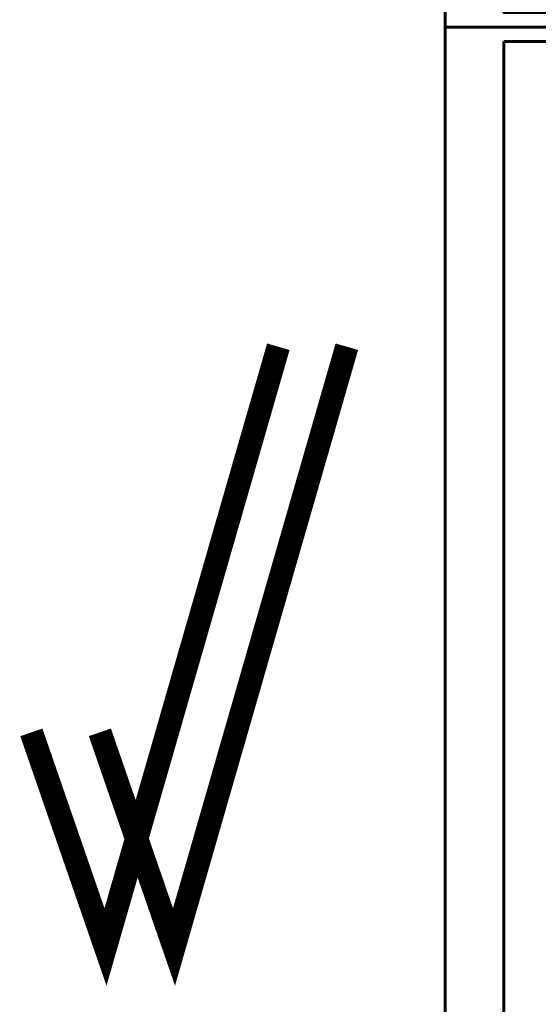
# Model space of a CAD drawing. Header units: millimetres. Extents: x 2063114 to 14983986, y -126020516 to 213791.
# Tile 486 of 656: x 2305842 to 2323577, y -669077 to -635441. Entities that reach past the tile are written whole.
import ezdxf

# ---------------------------------------------------------------- set-up
doc = ezdxf.new("R2010")
doc.units = ezdxf.units.MM
doc.layers.add('_print', color=6, linetype='Continuous', lineweight=60, plot=False)
doc.layers.add('раз.нар', color=250, linetype='Continuous', lineweight=20)

# ---------------------------------------------------------------- blocks, each defined once
blk = doc.blocks.new('*U1590')
at = {"color": 0, "ltscale": 25}
blk.add_lwpolyline([(-59400, 42000), (0, 42000), (0, 0), (-59400, 0)], close=True, dxfattribs=at)
at = {"color": 0, "lineweight": 60, "ltscale": 25}
blk.add_lwpolyline([(-57400, 41500), (-500, 41500), (-500, 500), (-57400, 500)], close=True, dxfattribs=at)

msp = doc.modelspace()

# ---------------------------------------------------------------- linework, layer by layer
at = {"layer": '_print', "ltscale": 100}
for points in [[(2379792.08613, -635691.31434), (2320392.08613, -635691.31434), (2320392.08613, -593691.31434), (2379792.08613, -593691.31434)], [(2379792.08613, -677691.31434), (2320392.08613, -677691.31434), (2320392.08613, -635691.31434), (2379792.08613, -635691.31434)]]:
    msp.add_lwpolyline(points, close=True, dxfattribs=at)
at = {"layer": 'раз.нар', "color": 253, "const_width": 800}
for points in [[(2306242.32926, -659786.33957), (2308776.65234, -667117.79712), (2314686.467, -646612.93013)], [(2308585.15234, -659786.33957), (2311119.47542, -667117.79712), (2317029.29008, -646612.93013)]]:
    msp.add_lwpolyline(points, dxfattribs=at)

# ---------------------------------------------------------------- block references
for p in [(2379792.08613, -635691.31434), (2379792.08613, -677691.31434)]:
    msp.add_blockref('*U1590', p)

doc.saveas('drawing.dxf')
